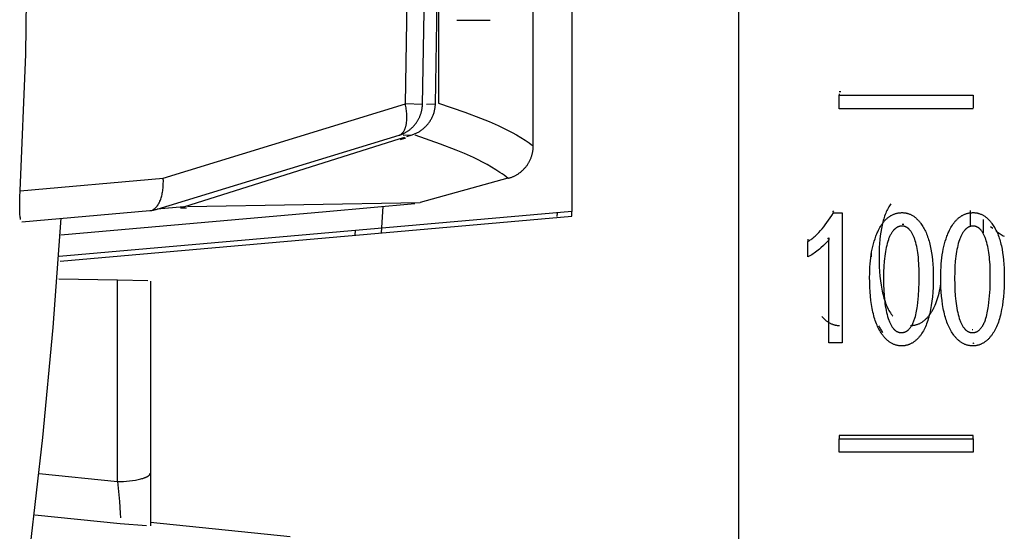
# Model space of a CAD drawing. Header units: millimetres. Extents: x -2637 to -1637, y 678 to 1678.
# Tile 316 of 348: x -1959 to -1945, y 1422 to 1430. Entities that reach past the tile are written whole.
import ezdxf

# ---------------------------------------------------------------- set-up
doc = ezdxf.new("R2010")
doc.units = ezdxf.units.MM
doc.layers.add('Make2D$B.SHOW mini', color=7, linetype='Continuous', true_color=0x000000)

msp = doc.modelspace()

# ---------------------------------------------------------------- linework, layer by layer
at = {"layer": 'Make2D$B.SHOW mini', "color": 18, "lineweight": -3, "true_color": 0x000000}
for points in [[(-1951.792, 1427.74), (-1951.792, 1434.572)], [(-1953.704, 1428.369), (-1953.656, 1431.156), (-1953.704, 1433.943)], [(-1953.448, 1428.36), (-1953.4, 1431.156), (-1953.448, 1433.952)], [(-1953.256, 1428.366), (-1953.207, 1431.156), (-1953.256, 1433.946)], [(-1953.209, 1433.933), (-1953.209, 1428.379)], [(-1959.464, 1427.07), (-1959.38, 1429.112), (-1959.352, 1431.156)], [(-1951.217, 1431.156), (-1951.217, 1426.757)], [(-1948.717, 1401.156), (-1948.717, 1401.156), (-1948.717, 1401.158), (-1948.717, 1401.163), (-1948.717, 1401.186), (-1948.717, 1401.277), (-1948.717, 1401.657), (-1948.717, 1403.262), (-1948.717, 1409.943), (-1948.717, 1431.156)], [(-1952.438, 1429.618), (-1952.937, 1429.618)], [(-1947.217, 1428.556), (-1947.193, 1428.556)], [(-1947.217, 1428.52), (-1947.217, 1428.502)], [(-1947.217, 1428.502), (-1945.217, 1428.502)], [(-1947.217, 1428.296), (-1947.217, 1428.502)], [(-1945.217, 1428.502), (-1945.217, 1428.307)], [(-1957.324, 1427.259), (-1953.704, 1428.369)], [(-1953.796, 1427.901), (-1953.794, 1427.902), (-1953.792, 1427.903), (-1953.79, 1427.904), (-1953.788, 1427.905), (-1953.786, 1427.906), (-1953.783, 1427.907), (-1953.781, 1427.908), (-1953.779, 1427.909), (-1953.777, 1427.91), (-1953.775, 1427.911), (-1953.773, 1427.913), (-1953.771, 1427.914), (-1953.769, 1427.916), (-1953.767, 1427.917), (-1953.765, 1427.919), (-1953.762, 1427.92), (-1953.76, 1427.922), (-1953.758, 1427.924), (-1953.756, 1427.925), (-1953.754, 1427.927), (-1953.753, 1427.929), (-1953.751, 1427.931), (-1953.749, 1427.933), (-1953.747, 1427.935), (-1953.745, 1427.937), (-1953.743, 1427.939), (-1953.741, 1427.942), (-1953.739, 1427.944), (-1953.736, 1427.949), (-1953.732, 1427.953), (-1953.729, 1427.959), (-1953.726, 1427.964), (-1953.722, 1427.97), (-1953.719, 1427.976), (-1953.716, 1427.982), (-1953.713, 1427.988), (-1953.71, 1427.994), (-1953.708, 1428.001), (-1953.705, 1428.008), (-1953.703, 1428.015), (-1953.7, 1428.022), (-1953.698, 1428.03), (-1953.696, 1428.038), (-1953.694, 1428.045), (-1953.692, 1428.053), (-1953.691, 1428.062), (-1953.689, 1428.07), (-1953.688, 1428.078), (-1953.685, 1428.096), (-1953.683, 1428.114), (-1953.682, 1428.132), (-1953.681, 1428.151), (-1953.681, 1428.171), (-1953.681, 1428.19), (-1953.682, 1428.21), (-1953.683, 1428.23), (-1953.685, 1428.25), (-1953.687, 1428.27), (-1953.69, 1428.29), (-1953.693, 1428.31), (-1953.696, 1428.33), (-1953.7, 1428.35), (-1953.704, 1428.369)], [(-1953.796, 1427.901), (-1953.788, 1427.904), (-1953.779, 1427.907), (-1953.771, 1427.91), (-1953.762, 1427.913), (-1953.754, 1427.917), (-1953.745, 1427.92), (-1953.737, 1427.924), (-1953.728, 1427.928), (-1953.72, 1427.933), (-1953.711, 1427.937), (-1953.703, 1427.941), (-1953.695, 1427.946), (-1953.687, 1427.951), (-1953.679, 1427.956), (-1953.671, 1427.961), (-1953.663, 1427.967), (-1953.655, 1427.972), (-1953.647, 1427.978), (-1953.639, 1427.984), (-1953.632, 1427.99), (-1953.624, 1427.997), (-1953.617, 1428.003), (-1953.609, 1428.01), (-1953.602, 1428.016), (-1953.595, 1428.023), (-1953.588, 1428.03), (-1953.581, 1428.037), (-1953.575, 1428.045), (-1953.568, 1428.052), (-1953.562, 1428.06), (-1953.556, 1428.067), (-1953.55, 1428.075), (-1953.544, 1428.083), (-1953.538, 1428.091), (-1953.532, 1428.1), (-1953.527, 1428.108), (-1953.522, 1428.116), (-1953.517, 1428.125), (-1953.512, 1428.133), (-1953.507, 1428.142), (-1953.502, 1428.151), (-1953.498, 1428.159), (-1953.494, 1428.168), (-1953.49, 1428.177), (-1953.486, 1428.186), (-1953.482, 1428.195), (-1953.479, 1428.204), (-1953.476, 1428.213), (-1953.473, 1428.223), (-1953.47, 1428.232), (-1953.467, 1428.241), (-1953.465, 1428.25), (-1953.462, 1428.26), (-1953.46, 1428.269), (-1953.458, 1428.278), (-1953.456, 1428.287), (-1953.455, 1428.296), (-1953.453, 1428.306), (-1953.452, 1428.315), (-1953.451, 1428.324), (-1953.45, 1428.333), (-1953.449, 1428.342), (-1953.449, 1428.351), (-1953.448, 1428.36)], [(-1953.448, 1428.36), (-1953.704, 1428.369)], [(-1953.605, 1427.906), (-1953.592, 1427.911), (-1953.58, 1427.915), (-1953.568, 1427.92), (-1953.556, 1427.925), (-1953.544, 1427.93), (-1953.532, 1427.936), (-1953.521, 1427.942), (-1953.509, 1427.948), (-1953.498, 1427.954), (-1953.488, 1427.961), (-1953.477, 1427.968), (-1953.467, 1427.975), (-1953.457, 1427.982), (-1953.447, 1427.99), (-1953.437, 1427.998), (-1953.427, 1428.006), (-1953.418, 1428.015), (-1953.409, 1428.024), (-1953.399, 1428.033), (-1953.391, 1428.042), (-1953.382, 1428.052), (-1953.374, 1428.061), (-1953.365, 1428.071), (-1953.357, 1428.082), (-1953.35, 1428.092), (-1953.342, 1428.102), (-1953.335, 1428.113), (-1953.328, 1428.124), (-1953.322, 1428.135), (-1953.315, 1428.146), (-1953.309, 1428.157), (-1953.304, 1428.169), (-1953.298, 1428.18), (-1953.293, 1428.192), (-1953.288, 1428.203), (-1953.284, 1428.215), (-1953.28, 1428.227), (-1953.276, 1428.239), (-1953.273, 1428.251), (-1953.27, 1428.263), (-1953.267, 1428.276), (-1953.264, 1428.288), (-1953.262, 1428.301), (-1953.26, 1428.313), (-1953.258, 1428.326), (-1953.257, 1428.339), (-1953.256, 1428.353), (-1953.256, 1428.366)], [(-1953.256, 1428.366), (-1953.387, 1428.362)], [(-1953.209, 1428.379), (-1952.817, 1428.246), (-1952.582, 1428.158), (-1952.453, 1428.106), (-1952.317, 1428.046), (-1952.247, 1428.013), (-1952.178, 1427.979), (-1952.109, 1427.944), (-1952.043, 1427.906), (-1951.978, 1427.868), (-1951.914, 1427.827), (-1951.883, 1427.806), (-1951.852, 1427.785), (-1951.822, 1427.762), (-1951.792, 1427.74)], [(-1945.217, 1428.296), (-1947.217, 1428.296)], [(-1957.416, 1426.794), (-1953.796, 1427.901)], [(-1953.735, 1427.903), (-1953.605, 1427.906)], [(-1953.682, 1427.882), (-1953.605, 1427.906)], [(-1952.17, 1427.256), (-1952.199, 1427.279), (-1952.229, 1427.301), (-1952.259, 1427.323), (-1952.29, 1427.344), (-1952.352, 1427.385), (-1952.416, 1427.424), (-1952.482, 1427.461), (-1952.549, 1427.497), (-1952.618, 1427.532), (-1952.686, 1427.565), (-1952.82, 1427.625), (-1952.947, 1427.678), (-1953.177, 1427.768), (-1953.559, 1427.903)], [(-1957.016, 1426.829), (-1953.781, 1427.851)], [(-1953.781, 1427.851), (-1953.713, 1427.873)], [(-1953.776, 1427.835), (-1953.698, 1427.86)], [(-1952.17, 1427.256), (-1952.16, 1427.259), (-1952.151, 1427.261), (-1952.142, 1427.264), (-1952.132, 1427.267), (-1952.123, 1427.27), (-1952.114, 1427.274), (-1952.105, 1427.277), (-1952.095, 1427.281), (-1952.086, 1427.285), (-1952.077, 1427.29), (-1952.068, 1427.294), (-1952.059, 1427.299), (-1952.05, 1427.304), (-1952.041, 1427.309), (-1952.032, 1427.314), (-1952.023, 1427.319), (-1952.014, 1427.325), (-1952.006, 1427.331), (-1951.997, 1427.337), (-1951.989, 1427.343), (-1951.98, 1427.35), (-1951.972, 1427.357), (-1951.964, 1427.364), (-1951.956, 1427.371), (-1951.948, 1427.378), (-1951.941, 1427.385), (-1951.933, 1427.393), (-1951.926, 1427.401), (-1951.919, 1427.408), (-1951.912, 1427.417), (-1951.905, 1427.425), (-1951.898, 1427.433), (-1951.892, 1427.442), (-1951.885, 1427.45), (-1951.879, 1427.459), (-1951.873, 1427.468), (-1951.867, 1427.477), (-1951.862, 1427.486), (-1951.857, 1427.495), (-1951.851, 1427.505), (-1951.847, 1427.514), (-1951.842, 1427.524), (-1951.837, 1427.533), (-1951.833, 1427.543), (-1951.829, 1427.553), (-1951.825, 1427.562), (-1951.822, 1427.572), (-1951.818, 1427.582), (-1951.815, 1427.592), (-1951.812, 1427.602), (-1951.809, 1427.612), (-1951.807, 1427.622), (-1951.804, 1427.632), (-1951.802, 1427.641), (-1951.8, 1427.651), (-1951.799, 1427.661), (-1951.797, 1427.671), (-1951.796, 1427.681), (-1951.795, 1427.691), (-1951.794, 1427.701), (-1951.793, 1427.711), (-1951.793, 1427.72), (-1951.792, 1427.73), (-1951.792, 1427.74)], [(-1959.464, 1427.07), (-1957.324, 1427.259)], [(-1957.478, 1426.786), (-1957.476, 1426.787), (-1957.473, 1426.789), (-1957.471, 1426.79), (-1957.469, 1426.791), (-1957.464, 1426.794), (-1957.46, 1426.797), (-1957.456, 1426.8), (-1957.451, 1426.804), (-1957.447, 1426.807), (-1957.443, 1426.811), (-1957.438, 1426.815), (-1957.434, 1426.819), (-1957.43, 1426.824), (-1957.426, 1426.828), (-1957.421, 1426.833), (-1957.417, 1426.838), (-1957.413, 1426.844), (-1957.409, 1426.849), (-1957.406, 1426.855), (-1957.402, 1426.861), (-1957.398, 1426.867), (-1957.394, 1426.873), (-1957.391, 1426.879), (-1957.387, 1426.886), (-1957.384, 1426.893), (-1957.38, 1426.9), (-1957.377, 1426.907), (-1957.374, 1426.914), (-1957.367, 1426.93), (-1957.362, 1426.945), (-1957.356, 1426.962), (-1957.351, 1426.979), (-1957.346, 1426.996), (-1957.342, 1427.014), (-1957.338, 1427.032), (-1957.335, 1427.05), (-1957.332, 1427.069), (-1957.329, 1427.088), (-1957.327, 1427.107), (-1957.325, 1427.126), (-1957.324, 1427.145), (-1957.323, 1427.164), (-1957.323, 1427.184), (-1957.322, 1427.203), (-1957.322, 1427.221), (-1957.323, 1427.24), (-1957.324, 1427.259)], [(-1952.17, 1427.256), (-1953.484, 1426.895)], [(-1959.457, 1426.641), (-1959.458, 1426.65), (-1959.46, 1426.661), (-1959.462, 1426.672), (-1959.463, 1426.684), (-1959.466, 1426.712), (-1959.468, 1426.743), (-1959.469, 1426.777), (-1959.47, 1426.814), (-1959.47, 1426.894), (-1959.468, 1426.98), (-1959.464, 1427.07)], [(-1956.96, 1426.833), (-1953.484, 1426.895)], [(-1954.886, 1426.758), (-1953.562, 1426.881)], [(-1946.446, 1426.876), (-1946.457, 1426.86), (-1946.467, 1426.844), (-1946.477, 1426.827), (-1946.487, 1426.809), (-1946.497, 1426.791), (-1946.506, 1426.772), (-1946.515, 1426.753), (-1946.523, 1426.733), (-1946.531, 1426.712), (-1946.539, 1426.691), (-1946.546, 1426.67), (-1946.553, 1426.648), (-1946.56, 1426.625), (-1946.566, 1426.602), (-1946.572, 1426.578), (-1946.578, 1426.553), (-1946.588, 1426.503), (-1946.597, 1426.45), (-1946.605, 1426.395), (-1946.611, 1426.338), (-1946.616, 1426.279), (-1946.619, 1426.218), (-1946.621, 1426.154), (-1946.622, 1426.088)], [(-1959.437, 1426.606), (-1957.523, 1426.773)], [(-1951.217, 1426.757), (-1958.878, 1426.086)], [(-1958.853, 1426.41), (-1954.886, 1426.758)], [(-1957.523, 1426.773), (-1957.509, 1426.774), (-1957.496, 1426.776), (-1957.482, 1426.778), (-1957.469, 1426.781), (-1957.456, 1426.784), (-1957.442, 1426.787), (-1957.429, 1426.79), (-1957.416, 1426.794)], [(-1957.016, 1426.829), (-1957.416, 1426.794)], [(-1957.067, 1426.812), (-1956.977, 1426.812)], [(-1954.043, 1426.836), (-1954.066, 1426.438)], [(-1951.436, 1426.738), (-1951.439, 1426.685)], [(-1951.217, 1426.687), (-1951.217, 1426.757)], [(-1947.685, 1426.311), (-1947.673, 1426.318), (-1947.662, 1426.326), (-1947.65, 1426.334), (-1947.638, 1426.342), (-1947.627, 1426.351), (-1947.615, 1426.36), (-1947.604, 1426.369), (-1947.592, 1426.379), (-1947.58, 1426.39), (-1947.569, 1426.4), (-1947.545, 1426.423), (-1947.522, 1426.447), (-1947.498, 1426.473), (-1947.474, 1426.501), (-1947.45, 1426.53), (-1947.426, 1426.561), (-1947.402, 1426.593), (-1947.378, 1426.627), (-1947.354, 1426.663), (-1947.33, 1426.7), (-1947.305, 1426.739)], [(-1947.305, 1426.768), (-1947.319, 1426.747)], [(-1947.305, 1426.739), (-1947.172, 1426.739)], [(-1947.172, 1426.739), (-1947.172, 1424.792)], [(-1946.642, 1426.457), (-1946.632, 1426.478), (-1946.622, 1426.498), (-1946.611, 1426.518), (-1946.6, 1426.537), (-1946.589, 1426.555), (-1946.583, 1426.564), (-1946.577, 1426.573), (-1946.571, 1426.581), (-1946.565, 1426.589), (-1946.558, 1426.598), (-1946.552, 1426.606), (-1946.545, 1426.613), (-1946.539, 1426.621), (-1946.532, 1426.628), (-1946.525, 1426.636), (-1946.518, 1426.643), (-1946.51, 1426.65), (-1946.503, 1426.656), (-1946.495, 1426.663), (-1946.488, 1426.669), (-1946.48, 1426.675), (-1946.472, 1426.681), (-1946.464, 1426.686), (-1946.456, 1426.691), (-1946.448, 1426.697), (-1946.439, 1426.701), (-1946.431, 1426.706), (-1946.422, 1426.71), (-1946.413, 1426.714), (-1946.404, 1426.718), (-1946.395, 1426.721), (-1946.386, 1426.725), (-1946.377, 1426.728), (-1946.367, 1426.73), (-1946.358, 1426.733), (-1946.348, 1426.735), (-1946.338, 1426.737), (-1946.328, 1426.738), (-1946.318, 1426.74), (-1946.308, 1426.741), (-1946.297, 1426.741), (-1946.287, 1426.742), (-1946.276, 1426.742)], [(-1946.276, 1426.742), (-1946.266, 1426.742), (-1946.256, 1426.741), (-1946.246, 1426.74), (-1946.236, 1426.739), (-1946.226, 1426.738), (-1946.221, 1426.737), (-1946.216, 1426.736), (-1946.211, 1426.735), (-1946.206, 1426.733), (-1946.201, 1426.732), (-1946.196, 1426.731), (-1946.191, 1426.729), (-1946.187, 1426.728), (-1946.177, 1426.725), (-1946.168, 1426.721), (-1946.158, 1426.717), (-1946.149, 1426.713), (-1946.14, 1426.708), (-1946.131, 1426.703), (-1946.122, 1426.698), (-1946.113, 1426.692), (-1946.104, 1426.687), (-1946.095, 1426.68), (-1946.086, 1426.674), (-1946.078, 1426.667), (-1946.069, 1426.659), (-1946.061, 1426.651), (-1946.053, 1426.643), (-1946.044, 1426.635), (-1946.036, 1426.626), (-1946.028, 1426.617), (-1946.02, 1426.608), (-1946.012, 1426.598), (-1946.004, 1426.588), (-1945.996, 1426.578), (-1945.989, 1426.567)], [(-1945.58, 1426.457), (-1945.57, 1426.478), (-1945.559, 1426.498), (-1945.549, 1426.518), (-1945.538, 1426.537), (-1945.526, 1426.555), (-1945.52, 1426.564), (-1945.514, 1426.573), (-1945.508, 1426.581), (-1945.502, 1426.589), (-1945.496, 1426.598), (-1945.489, 1426.606), (-1945.483, 1426.613), (-1945.476, 1426.621), (-1945.469, 1426.628), (-1945.462, 1426.636), (-1945.455, 1426.643), (-1945.448, 1426.65), (-1945.44, 1426.656), (-1945.433, 1426.663), (-1945.425, 1426.669), (-1945.417, 1426.675), (-1945.409, 1426.681), (-1945.401, 1426.686), (-1945.393, 1426.691), (-1945.385, 1426.697), (-1945.377, 1426.701), (-1945.368, 1426.706), (-1945.359, 1426.71), (-1945.351, 1426.714), (-1945.342, 1426.718), (-1945.333, 1426.721), (-1945.323, 1426.725), (-1945.314, 1426.728), (-1945.305, 1426.73), (-1945.295, 1426.733), (-1945.285, 1426.735), (-1945.275, 1426.737), (-1945.265, 1426.738), (-1945.255, 1426.74), (-1945.245, 1426.741), (-1945.235, 1426.741), (-1945.224, 1426.742), (-1945.214, 1426.742)], [(-1945.262, 1426.772), (-1945.262, 1426.549)], [(-1945.214, 1426.742), (-1945.203, 1426.742), (-1945.193, 1426.741), (-1945.183, 1426.74), (-1945.173, 1426.739), (-1945.163, 1426.738), (-1945.158, 1426.737), (-1945.153, 1426.736), (-1945.148, 1426.735), (-1945.143, 1426.733), (-1945.138, 1426.732), (-1945.134, 1426.731), (-1945.129, 1426.729), (-1945.124, 1426.728), (-1945.114, 1426.725), (-1945.105, 1426.721), (-1945.096, 1426.717), (-1945.086, 1426.713), (-1945.077, 1426.708), (-1945.068, 1426.703), (-1945.059, 1426.698), (-1945.05, 1426.692), (-1945.041, 1426.687), (-1945.032, 1426.68), (-1945.024, 1426.674), (-1945.015, 1426.667), (-1945.007, 1426.659), (-1944.998, 1426.651), (-1944.99, 1426.643), (-1944.982, 1426.635), (-1944.973, 1426.626), (-1944.965, 1426.617), (-1944.957, 1426.608), (-1944.949, 1426.598), (-1944.941, 1426.588), (-1944.934, 1426.578), (-1944.926, 1426.567)], [(-1959.313, 1421.718), (-1959.122, 1423.375), (-1958.969, 1425.021), (-1958.852, 1426.657)], [(-1958.864, 1426.018), (-1951.217, 1426.687)], [(-1946.278, 1426.572), (-1946.275, 1426.572), (-1946.271, 1426.572), (-1946.268, 1426.571), (-1946.264, 1426.571), (-1946.26, 1426.571), (-1946.257, 1426.57), (-1946.253, 1426.57), (-1946.25, 1426.569)], [(-1945.989, 1426.567), (-1945.978, 1426.551), (-1945.967, 1426.534), (-1945.957, 1426.517), (-1945.947, 1426.5), (-1945.938, 1426.482), (-1945.929, 1426.463), (-1945.92, 1426.444), (-1945.912, 1426.424), (-1945.903, 1426.403), (-1945.896, 1426.382), (-1945.888, 1426.361), (-1945.881, 1426.339), (-1945.875, 1426.316), (-1945.868, 1426.293), (-1945.862, 1426.269), (-1945.857, 1426.245), (-1945.851, 1426.22), (-1945.846, 1426.194), (-1945.837, 1426.142), (-1945.83, 1426.087), (-1945.824, 1426.03), (-1945.819, 1425.971), (-1945.815, 1425.909), (-1945.813, 1425.846), (-1945.813, 1425.78)], [(-1945.063, 1426.439), (-1945.063, 1426.64)], [(-1944.926, 1426.567), (-1944.915, 1426.551), (-1944.905, 1426.534), (-1944.894, 1426.517), (-1944.885, 1426.5), (-1944.875, 1426.482), (-1944.866, 1426.463), (-1944.857, 1426.444), (-1944.849, 1426.424), (-1944.841, 1426.403), (-1944.833, 1426.382), (-1944.826, 1426.361), (-1944.819, 1426.339), (-1944.812, 1426.316), (-1944.806, 1426.293), (-1944.8, 1426.269), (-1944.794, 1426.245), (-1944.789, 1426.22), (-1944.784, 1426.194), (-1944.775, 1426.142), (-1944.767, 1426.087), (-1944.761, 1426.03), (-1944.756, 1425.971), (-1944.753, 1425.909), (-1944.751, 1425.846), (-1944.75, 1425.78)], [(-1954.455, 1426.474), (-1954.459, 1426.409)], [(-1946.763, 1425.774), (-1946.762, 1425.826), (-1946.761, 1425.876), (-1946.758, 1425.926), (-1946.755, 1425.974), (-1946.751, 1426.021), (-1946.746, 1426.066), (-1946.74, 1426.111), (-1946.733, 1426.154), (-1946.725, 1426.196), (-1946.716, 1426.237), (-1946.706, 1426.277), (-1946.695, 1426.315), (-1946.683, 1426.352), (-1946.671, 1426.388), (-1946.664, 1426.406), (-1946.657, 1426.423), (-1946.65, 1426.44), (-1946.642, 1426.457)], [(-1946.278, 1426.541), (-1946.283, 1426.541), (-1946.287, 1426.541), (-1946.291, 1426.541), (-1946.295, 1426.54), (-1946.299, 1426.54), (-1946.303, 1426.539), (-1946.307, 1426.539), (-1946.31, 1426.538), (-1946.314, 1426.537), (-1946.318, 1426.536), (-1946.322, 1426.535), (-1946.326, 1426.534), (-1946.33, 1426.532), (-1946.333, 1426.531), (-1946.337, 1426.53), (-1946.341, 1426.528), (-1946.344, 1426.526), (-1946.348, 1426.525), (-1946.351, 1426.523), (-1946.355, 1426.521), (-1946.359, 1426.519), (-1946.362, 1426.517), (-1946.366, 1426.514), (-1946.369, 1426.512), (-1946.372, 1426.509), (-1946.376, 1426.507), (-1946.379, 1426.504), (-1946.382, 1426.501), (-1946.386, 1426.499), (-1946.389, 1426.496), (-1946.392, 1426.492), (-1946.395, 1426.489), (-1946.399, 1426.486), (-1946.402, 1426.483), (-1946.405, 1426.479), (-1946.408, 1426.476), (-1946.411, 1426.472), (-1946.414, 1426.468), (-1946.42, 1426.46), (-1946.426, 1426.452), (-1946.432, 1426.443), (-1946.437, 1426.434), (-1946.443, 1426.425), (-1946.448, 1426.415), (-1946.454, 1426.405), (-1946.459, 1426.394), (-1946.464, 1426.383), (-1946.469, 1426.372), (-1946.474, 1426.36), (-1946.479, 1426.348), (-1946.483, 1426.335)], [(-1946.09, 1426.345), (-1946.094, 1426.357), (-1946.099, 1426.368), (-1946.103, 1426.379), (-1946.108, 1426.39), (-1946.113, 1426.401), (-1946.117, 1426.411), (-1946.122, 1426.421), (-1946.127, 1426.43), (-1946.132, 1426.439), (-1946.138, 1426.448), (-1946.143, 1426.456), (-1946.148, 1426.464), (-1946.154, 1426.471), (-1946.16, 1426.478), (-1946.163, 1426.482), (-1946.165, 1426.485), (-1946.168, 1426.488), (-1946.171, 1426.492), (-1946.174, 1426.495), (-1946.177, 1426.498), (-1946.18, 1426.5), (-1946.183, 1426.503), (-1946.186, 1426.506), (-1946.189, 1426.508), (-1946.192, 1426.511), (-1946.196, 1426.513), (-1946.199, 1426.515), (-1946.202, 1426.518), (-1946.205, 1426.52), (-1946.208, 1426.522), (-1946.212, 1426.524), (-1946.215, 1426.525), (-1946.218, 1426.527), (-1946.222, 1426.529), (-1946.225, 1426.53), (-1946.228, 1426.532), (-1946.232, 1426.533), (-1946.235, 1426.534), (-1946.239, 1426.535), (-1946.242, 1426.536), (-1946.246, 1426.537), (-1946.249, 1426.538), (-1946.253, 1426.539), (-1946.256, 1426.539), (-1946.26, 1426.54), (-1946.264, 1426.54), (-1946.267, 1426.541), (-1946.271, 1426.541), (-1946.275, 1426.541), (-1946.278, 1426.541)], [(-1945.7, 1425.774), (-1945.7, 1425.826), (-1945.698, 1425.876), (-1945.696, 1425.926), (-1945.692, 1425.974), (-1945.688, 1426.021), (-1945.683, 1426.066), (-1945.677, 1426.111), (-1945.67, 1426.154), (-1945.662, 1426.196), (-1945.653, 1426.237), (-1945.643, 1426.277), (-1945.632, 1426.315), (-1945.621, 1426.352), (-1945.608, 1426.388), (-1945.601, 1426.406), (-1945.594, 1426.423), (-1945.587, 1426.44), (-1945.58, 1426.457)], [(-1945.216, 1426.541), (-1945.22, 1426.541), (-1945.224, 1426.541), (-1945.228, 1426.541), (-1945.232, 1426.54), (-1945.236, 1426.54), (-1945.24, 1426.539), (-1945.244, 1426.539), (-1945.248, 1426.538), (-1945.252, 1426.537), (-1945.255, 1426.536), (-1945.259, 1426.535), (-1945.263, 1426.534), (-1945.267, 1426.532), (-1945.271, 1426.531), (-1945.274, 1426.53), (-1945.278, 1426.528), (-1945.282, 1426.526), (-1945.285, 1426.525), (-1945.289, 1426.523), (-1945.292, 1426.521), (-1945.296, 1426.519), (-1945.299, 1426.517), (-1945.303, 1426.514), (-1945.306, 1426.512), (-1945.31, 1426.509), (-1945.313, 1426.507), (-1945.316, 1426.504), (-1945.32, 1426.501), (-1945.323, 1426.499), (-1945.326, 1426.496), (-1945.33, 1426.492), (-1945.333, 1426.489), (-1945.336, 1426.486), (-1945.339, 1426.483), (-1945.342, 1426.479), (-1945.345, 1426.476), (-1945.348, 1426.472), (-1945.351, 1426.468), (-1945.357, 1426.46), (-1945.363, 1426.452), (-1945.369, 1426.443), (-1945.375, 1426.434), (-1945.38, 1426.425), (-1945.386, 1426.415), (-1945.391, 1426.405), (-1945.396, 1426.394), (-1945.401, 1426.383), (-1945.406, 1426.372), (-1945.411, 1426.36), (-1945.416, 1426.348), (-1945.421, 1426.335)], [(-1945.027, 1426.345), (-1945.032, 1426.357), (-1945.036, 1426.368), (-1945.041, 1426.379), (-1945.045, 1426.39), (-1945.05, 1426.401), (-1945.055, 1426.411), (-1945.06, 1426.421), (-1945.065, 1426.43), (-1945.07, 1426.439), (-1945.075, 1426.448), (-1945.08, 1426.456), (-1945.086, 1426.464), (-1945.091, 1426.471), (-1945.097, 1426.478), (-1945.1, 1426.482), (-1945.103, 1426.485), (-1945.106, 1426.488), (-1945.109, 1426.492), (-1945.111, 1426.495), (-1945.114, 1426.498), (-1945.117, 1426.5), (-1945.121, 1426.503), (-1945.124, 1426.506), (-1945.127, 1426.508), (-1945.13, 1426.511), (-1945.133, 1426.513), (-1945.136, 1426.515), (-1945.139, 1426.518), (-1945.142, 1426.52), (-1945.146, 1426.522), (-1945.149, 1426.524), (-1945.152, 1426.525), (-1945.156, 1426.527), (-1945.159, 1426.529), (-1945.162, 1426.53), (-1945.166, 1426.532), (-1945.169, 1426.533), (-1945.173, 1426.534), (-1945.176, 1426.535), (-1945.179, 1426.536), (-1945.183, 1426.537), (-1945.187, 1426.538), (-1945.19, 1426.539), (-1945.194, 1426.539), (-1945.197, 1426.54), (-1945.201, 1426.54), (-1945.205, 1426.541), (-1945.208, 1426.541), (-1945.212, 1426.541), (-1945.216, 1426.541)], [(-1944.954, 1426.535), (-1944.923, 1426.508)], [(-1944.871, 1426.466), (-1944.84, 1426.444), (-1944.825, 1426.433), (-1944.81, 1426.423), (-1944.795, 1426.414), (-1944.78, 1426.405), (-1944.765, 1426.396), (-1944.75, 1426.388)], [(-1947.685, 1426.344), (-1947.685, 1426.311)], [(-1947.371, 1426.331), (-1947.413, 1426.289), (-1947.454, 1426.25), (-1947.494, 1426.214), (-1947.514, 1426.197), (-1947.533, 1426.181), (-1947.553, 1426.166), (-1947.572, 1426.151), (-1947.591, 1426.137), (-1947.61, 1426.124), (-1947.629, 1426.112), (-1947.648, 1426.1), (-1947.666, 1426.089), (-1947.685, 1426.079)], [(-1947.685, 1426.079), (-1947.685, 1426.311)], [(-1947.387, 1426.347), (-1947.371, 1426.363)], [(-1947.371, 1426.363), (-1947.371, 1426.331)], [(-1947.371, 1424.792), (-1947.371, 1426.331)], [(-1946.483, 1426.335), (-1946.492, 1426.309), (-1946.5, 1426.281), (-1946.508, 1426.252), (-1946.515, 1426.222), (-1946.522, 1426.191), (-1946.528, 1426.158), (-1946.533, 1426.124), (-1946.538, 1426.089), (-1946.542, 1426.053), (-1946.546, 1426.015), (-1946.551, 1425.936), (-1946.555, 1425.851), (-1946.556, 1425.762)], [(-1946.022, 1425.798), (-1946.023, 1425.883), (-1946.026, 1425.964), (-1946.031, 1426.04), (-1946.035, 1426.076), (-1946.039, 1426.11), (-1946.043, 1426.144), (-1946.048, 1426.176), (-1946.054, 1426.207), (-1946.06, 1426.237), (-1946.067, 1426.266), (-1946.074, 1426.293), (-1946.082, 1426.32), (-1946.09, 1426.345)], [(-1945.421, 1426.335), (-1945.429, 1426.309), (-1945.438, 1426.281), (-1945.445, 1426.252), (-1945.452, 1426.222), (-1945.459, 1426.191), (-1945.465, 1426.158), (-1945.47, 1426.124), (-1945.475, 1426.089), (-1945.479, 1426.053), (-1945.483, 1426.015), (-1945.489, 1425.936), (-1945.492, 1425.851), (-1945.493, 1425.762)], [(-1944.959, 1425.798), (-1944.96, 1425.883), (-1944.963, 1425.964), (-1944.969, 1426.04), (-1944.972, 1426.076), (-1944.976, 1426.11), (-1944.981, 1426.144), (-1944.986, 1426.176), (-1944.991, 1426.207), (-1944.997, 1426.237), (-1945.004, 1426.266), (-1945.011, 1426.293), (-1945.019, 1426.32), (-1945.027, 1426.345)], [(-1946.735, 1426.082), (-1946.735, 1426.14)], [(-1946.622, 1426.088), (-1946.621, 1426.009), (-1946.619, 1425.933), (-1946.615, 1425.86), (-1946.609, 1425.79), (-1946.602, 1425.723), (-1946.593, 1425.659), (-1946.582, 1425.599), (-1946.576, 1425.569), (-1946.57, 1425.541), (-1946.563, 1425.513), (-1946.556, 1425.487), (-1946.549, 1425.46), (-1946.541, 1425.435), (-1946.533, 1425.411), (-1946.524, 1425.387), (-1946.515, 1425.364), (-1946.505, 1425.342), (-1946.496, 1425.32), (-1946.485, 1425.299), (-1946.475, 1425.279), (-1946.464, 1425.26), (-1946.452, 1425.242), (-1946.446, 1425.233), (-1946.44, 1425.224), (-1946.434, 1425.216), (-1946.428, 1425.207), (-1946.422, 1425.199), (-1946.415, 1425.191)], [(-1958.009, 1425.732), (-1958.883, 1425.747)], [(-1957.554, 1425.72), (-1958.009, 1425.732)], [(-1958.009, 1422.717), (-1958.009, 1425.732)], [(-1957.517, 1425.717), (-1957.517, 1422.845)], [(-1946.568, 1424.907), (-1946.58, 1424.924), (-1946.591, 1424.941), (-1946.603, 1424.959), (-1946.613, 1424.977), (-1946.624, 1424.997), (-1946.634, 1425.017), (-1946.644, 1425.037), (-1946.653, 1425.058), (-1946.662, 1425.08), (-1946.671, 1425.103), (-1946.679, 1425.126), (-1946.687, 1425.15), (-1946.694, 1425.175), (-1946.701, 1425.2), (-1946.708, 1425.226), (-1946.714, 1425.253), (-1946.72, 1425.281), (-1946.725, 1425.309), (-1946.735, 1425.367), (-1946.744, 1425.428), (-1946.751, 1425.492), (-1946.756, 1425.558), (-1946.76, 1425.628), (-1946.762, 1425.7), (-1946.763, 1425.774)], [(-1946.761, 1425.678), (-1946.76, 1425.684)], [(-1946.556, 1425.762), (-1946.555, 1425.668), (-1946.551, 1425.58), (-1946.546, 1425.496), (-1946.538, 1425.418), (-1946.534, 1425.381), (-1946.529, 1425.346), (-1946.523, 1425.311), (-1946.517, 1425.278), (-1946.51, 1425.247), (-1946.502, 1425.216), (-1946.494, 1425.187), (-1946.486, 1425.16)], [(-1946.29, 1424.946), (-1946.287, 1424.946), (-1946.283, 1424.946), (-1946.279, 1424.946), (-1946.276, 1424.946), (-1946.272, 1424.947), (-1946.268, 1424.947), (-1946.265, 1424.948), (-1946.261, 1424.948), (-1946.258, 1424.949), (-1946.255, 1424.95), (-1946.251, 1424.951), (-1946.248, 1424.951), (-1946.244, 1424.952), (-1946.241, 1424.953), (-1946.238, 1424.955), (-1946.235, 1424.956), (-1946.231, 1424.957), (-1946.228, 1424.958), (-1946.225, 1424.96), (-1946.222, 1424.961), (-1946.219, 1424.963), (-1946.216, 1424.965), (-1946.213, 1424.966), (-1946.21, 1424.968), (-1946.207, 1424.97), (-1946.204, 1424.972), (-1946.201, 1424.974), (-1946.198, 1424.976), (-1946.196, 1424.978), (-1946.193, 1424.98), (-1946.19, 1424.983), (-1946.187, 1424.985), (-1946.185, 1424.987), (-1946.182, 1424.99), (-1946.179, 1424.993), (-1946.177, 1424.995), (-1946.172, 1425.001), (-1946.167, 1425.006), (-1946.162, 1425.012), (-1946.157, 1425.018), (-1946.152, 1425.024), (-1946.148, 1425.031), (-1946.144, 1425.037), (-1946.14, 1425.044), (-1946.136, 1425.05), (-1946.132, 1425.057), (-1946.128, 1425.064), (-1946.124, 1425.07), (-1946.118, 1425.084), (-1946.111, 1425.097), (-1946.106, 1425.11), (-1946.101, 1425.123), (-1946.096, 1425.136), (-1946.092, 1425.149), (-1946.088, 1425.161), (-1946.08, 1425.187), (-1946.074, 1425.213), (-1946.068, 1425.24), (-1946.062, 1425.266), (-1946.057, 1425.292), (-1946.052, 1425.319), (-1946.048, 1425.345), (-1946.042, 1425.396), (-1946.036, 1425.447), (-1946.032, 1425.497), (-1946.026, 1425.597), (-1946.023, 1425.696), (-1946.022, 1425.798)], [(-1945.813, 1425.78), (-1945.813, 1425.701), (-1945.816, 1425.625), (-1945.82, 1425.552), (-1945.826, 1425.482), (-1945.833, 1425.416), (-1945.842, 1425.352), (-1945.852, 1425.292), (-1945.858, 1425.262), (-1945.864, 1425.234), (-1945.871, 1425.207), (-1945.878, 1425.18), (-1945.886, 1425.154), (-1945.894, 1425.128), (-1945.902, 1425.104), (-1945.911, 1425.08), (-1945.92, 1425.057), (-1945.929, 1425.035), (-1945.939, 1425.014), (-1945.949, 1424.993), (-1945.96, 1424.973), (-1945.971, 1424.954), (-1945.982, 1424.936), (-1945.988, 1424.927), (-1945.994, 1424.918), (-1946, 1424.91), (-1946.007, 1424.901), (-1946.013, 1424.893), (-1946.019, 1424.885)], [(-1945.867, 1425.213), (-1945.859, 1425.224), (-1945.852, 1425.234), (-1945.844, 1425.245), (-1945.837, 1425.256), (-1945.83, 1425.268), (-1945.823, 1425.279), (-1945.817, 1425.291), (-1945.81, 1425.304), (-1945.804, 1425.316), (-1945.798, 1425.329), (-1945.786, 1425.355), (-1945.774, 1425.383), (-1945.763, 1425.411), (-1945.753, 1425.441), (-1945.744, 1425.471), (-1945.735, 1425.503), (-1945.726, 1425.536), (-1945.718, 1425.57), (-1945.711, 1425.605), (-1945.705, 1425.641), (-1945.699, 1425.678)], [(-1945.505, 1424.907), (-1945.517, 1424.924), (-1945.529, 1424.941), (-1945.54, 1424.959), (-1945.551, 1424.977), (-1945.561, 1424.997), (-1945.571, 1425.017), (-1945.581, 1425.037), (-1945.59, 1425.058), (-1945.599, 1425.08), (-1945.608, 1425.103), (-1945.616, 1425.126), (-1945.624, 1425.15), (-1945.631, 1425.175), (-1945.638, 1425.2), (-1945.645, 1425.226), (-1945.651, 1425.253), (-1945.657, 1425.281), (-1945.663, 1425.309), (-1945.673, 1425.367), (-1945.681, 1425.428), (-1945.688, 1425.492), (-1945.693, 1425.558), (-1945.697, 1425.628), (-1945.699, 1425.7), (-1945.7, 1425.774)], [(-1945.493, 1425.762), (-1945.492, 1425.668), (-1945.489, 1425.58), (-1945.483, 1425.496), (-1945.476, 1425.418), (-1945.471, 1425.381), (-1945.466, 1425.346), (-1945.46, 1425.311), (-1945.454, 1425.278), (-1945.447, 1425.247), (-1945.44, 1425.216), (-1945.432, 1425.187), (-1945.423, 1425.16)], [(-1945.228, 1424.946), (-1945.224, 1424.946), (-1945.22, 1424.946), (-1945.217, 1424.946), (-1945.213, 1424.946), (-1945.209, 1424.947), (-1945.206, 1424.947), (-1945.202, 1424.948), (-1945.199, 1424.948), (-1945.195, 1424.949), (-1945.192, 1424.95), (-1945.188, 1424.951), (-1945.185, 1424.951), (-1945.182, 1424.952), (-1945.178, 1424.953), (-1945.175, 1424.955), (-1945.172, 1424.956), (-1945.169, 1424.957), (-1945.166, 1424.958), (-1945.162, 1424.96), (-1945.159, 1424.961), (-1945.156, 1424.963), (-1945.153, 1424.965), (-1945.15, 1424.966), (-1945.147, 1424.968), (-1945.144, 1424.97), (-1945.141, 1424.972), (-1945.139, 1424.974), (-1945.136, 1424.976), (-1945.133, 1424.978), (-1945.13, 1424.98), (-1945.127, 1424.983), (-1945.125, 1424.985), (-1945.122, 1424.987), (-1945.119, 1424.99), (-1945.117, 1424.993), (-1945.114, 1424.995), (-1945.109, 1425.001), (-1945.104, 1425.006), (-1945.099, 1425.012), (-1945.094, 1425.018), (-1945.09, 1425.024), (-1945.085, 1425.031), (-1945.081, 1425.037), (-1945.077, 1425.044), (-1945.073, 1425.05), (-1945.069, 1425.057), (-1945.065, 1425.064), (-1945.062, 1425.07), (-1945.055, 1425.084), (-1945.049, 1425.097), (-1945.043, 1425.11), (-1945.038, 1425.123), (-1945.033, 1425.136), (-1945.029, 1425.149), (-1945.025, 1425.161), (-1945.018, 1425.187), (-1945.011, 1425.213), (-1945.005, 1425.24), (-1944.999, 1425.266), (-1944.994, 1425.292), (-1944.99, 1425.319), (-1944.986, 1425.345), (-1944.979, 1425.396), (-1944.974, 1425.447), (-1944.969, 1425.497), (-1944.963, 1425.597), (-1944.96, 1425.696), (-1944.959, 1425.798)], [(-1944.75, 1425.78), (-1944.751, 1425.701), (-1944.753, 1425.625), (-1944.757, 1425.552), (-1944.763, 1425.482), (-1944.77, 1425.416), (-1944.779, 1425.352), (-1944.79, 1425.292), (-1944.796, 1425.262), (-1944.802, 1425.234), (-1944.808, 1425.207), (-1944.816, 1425.18), (-1944.823, 1425.154), (-1944.831, 1425.128), (-1944.839, 1425.104), (-1944.848, 1425.08), (-1944.857, 1425.057), (-1944.866, 1425.035), (-1944.876, 1425.014), (-1944.887, 1424.993), (-1944.897, 1424.973), (-1944.908, 1424.954), (-1944.92, 1424.936), (-1944.926, 1424.927), (-1944.932, 1424.918), (-1944.938, 1424.91), (-1944.944, 1424.901), (-1944.95, 1424.893), (-1944.957, 1424.885)], [(-1947.478, 1425.191), (-1947.471, 1425.183), (-1947.464, 1425.174), (-1947.456, 1425.166), (-1947.449, 1425.159), (-1947.441, 1425.151), (-1947.434, 1425.144), (-1947.426, 1425.137), (-1947.418, 1425.13), (-1947.411, 1425.124), (-1947.403, 1425.118), (-1947.395, 1425.112), (-1947.387, 1425.107), (-1947.379, 1425.101), (-1947.371, 1425.096), (-1947.363, 1425.092), (-1947.354, 1425.087), (-1947.346, 1425.083), (-1947.338, 1425.079), (-1947.329, 1425.076), (-1947.321, 1425.072), (-1947.312, 1425.069), (-1947.303, 1425.066), (-1947.294, 1425.064), (-1947.286, 1425.062), (-1947.277, 1425.06), (-1947.268, 1425.058), (-1947.259, 1425.056), (-1947.249, 1425.055), (-1947.24, 1425.054), (-1947.231, 1425.054), (-1947.222, 1425.053), (-1947.212, 1425.053)], [(-1946.486, 1425.16), (-1946.477, 1425.134), (-1946.472, 1425.121), (-1946.467, 1425.109), (-1946.462, 1425.098), (-1946.457, 1425.087), (-1946.452, 1425.076), (-1946.447, 1425.066), (-1946.442, 1425.056), (-1946.436, 1425.047), (-1946.431, 1425.038), (-1946.425, 1425.029), (-1946.42, 1425.021), (-1946.414, 1425.013), (-1946.411, 1425.01), (-1946.408, 1425.006), (-1946.405, 1425.003), (-1946.402, 1424.999), (-1946.399, 1424.996), (-1946.396, 1424.993), (-1946.392, 1424.99), (-1946.389, 1424.987), (-1946.386, 1424.984), (-1946.383, 1424.981), (-1946.38, 1424.978), (-1946.376, 1424.976), (-1946.373, 1424.973), (-1946.37, 1424.971), (-1946.367, 1424.969), (-1946.363, 1424.967), (-1946.36, 1424.965), (-1946.356, 1424.963), (-1946.353, 1424.961), (-1946.349, 1424.959), (-1946.346, 1424.957), (-1946.342, 1424.956), (-1946.339, 1424.955), (-1946.335, 1424.953), (-1946.332, 1424.952), (-1946.328, 1424.951), (-1946.324, 1424.95), (-1946.321, 1424.949), (-1946.317, 1424.948), (-1946.313, 1424.948), (-1946.31, 1424.947), (-1946.306, 1424.947), (-1946.302, 1424.946), (-1946.298, 1424.946), (-1946.294, 1424.946), (-1946.29, 1424.946)], [(-1946.15, 1425.053), (-1946.139, 1425.053), (-1946.129, 1425.054), (-1946.119, 1425.054), (-1946.11, 1425.056), (-1946.1, 1425.057), (-1946.09, 1425.059), (-1946.08, 1425.061), (-1946.071, 1425.063), (-1946.061, 1425.066), (-1946.052, 1425.069), (-1946.043, 1425.072), (-1946.034, 1425.076), (-1946.025, 1425.079), (-1946.015, 1425.084), (-1946.006, 1425.088), (-1945.998, 1425.093), (-1945.989, 1425.098), (-1945.98, 1425.104), (-1945.971, 1425.11), (-1945.963, 1425.116), (-1945.954, 1425.122), (-1945.946, 1425.129), (-1945.938, 1425.136), (-1945.93, 1425.143), (-1945.921, 1425.151), (-1945.913, 1425.159), (-1945.905, 1425.167), (-1945.897, 1425.176), (-1945.89, 1425.185), (-1945.882, 1425.194), (-1945.874, 1425.204), (-1945.867, 1425.213)], [(-1945.423, 1425.16), (-1945.414, 1425.134), (-1945.409, 1425.121), (-1945.405, 1425.109), (-1945.4, 1425.098), (-1945.395, 1425.087), (-1945.39, 1425.076), (-1945.384, 1425.066), (-1945.379, 1425.056), (-1945.374, 1425.047), (-1945.368, 1425.038), (-1945.363, 1425.029), (-1945.357, 1425.021), (-1945.351, 1425.013), (-1945.348, 1425.01), (-1945.345, 1425.006), (-1945.342, 1425.003), (-1945.339, 1424.999), (-1945.336, 1424.996), (-1945.333, 1424.993), (-1945.33, 1424.99), (-1945.327, 1424.987), (-1945.323, 1424.984), (-1945.32, 1424.981), (-1945.317, 1424.978), (-1945.314, 1424.976), (-1945.31, 1424.973), (-1945.307, 1424.971), (-1945.304, 1424.969), (-1945.301, 1424.967), (-1945.297, 1424.965), (-1945.294, 1424.963), (-1945.29, 1424.961), (-1945.287, 1424.959), (-1945.283, 1424.957), (-1945.28, 1424.956), (-1945.276, 1424.955), (-1945.273, 1424.953), (-1945.269, 1424.952), (-1945.265, 1424.951), (-1945.262, 1424.95), (-1945.258, 1424.949), (-1945.254, 1424.948), (-1945.251, 1424.948), (-1945.247, 1424.947), (-1945.243, 1424.947), (-1945.239, 1424.946), (-1945.235, 1424.946), (-1945.232, 1424.946), (-1945.228, 1424.946)], [(-1946.629, 1425.048), (-1946.622, 1425.034), (-1946.615, 1425.021), (-1946.607, 1425.008), (-1946.6, 1424.996), (-1946.592, 1424.984), (-1946.584, 1424.972), (-1946.576, 1424.96), (-1946.568, 1424.949)], [(-1945.219, 1424.987), (-1945.223, 1424.987), (-1945.228, 1424.987)], [(-1947.172, 1424.792), (-1947.371, 1424.792)], [(-1946.285, 1424.747), (-1946.295, 1424.747), (-1946.305, 1424.748), (-1946.315, 1424.749), (-1946.325, 1424.75), (-1946.335, 1424.751), (-1946.344, 1424.753), (-1946.354, 1424.755), (-1946.364, 1424.757), (-1946.373, 1424.76), (-1946.382, 1424.763), (-1946.392, 1424.766), (-1946.401, 1424.77), (-1946.41, 1424.774), (-1946.419, 1424.778), (-1946.428, 1424.782), (-1946.437, 1424.787), (-1946.446, 1424.792), (-1946.454, 1424.798), (-1946.463, 1424.804), (-1946.472, 1424.81), (-1946.48, 1424.816), (-1946.488, 1424.823), (-1946.497, 1424.83), (-1946.505, 1424.837), (-1946.513, 1424.845), (-1946.521, 1424.853), (-1946.529, 1424.861), (-1946.537, 1424.87), (-1946.545, 1424.879), (-1946.553, 1424.888), (-1946.56, 1424.897), (-1946.568, 1424.907)], [(-1946.019, 1424.885), (-1946.026, 1424.877), (-1946.034, 1424.868), (-1946.041, 1424.86), (-1946.048, 1424.853), (-1946.056, 1424.845), (-1946.063, 1424.838), (-1946.071, 1424.831), (-1946.079, 1424.824), (-1946.087, 1424.818), (-1946.094, 1424.812), (-1946.102, 1424.806), (-1946.11, 1424.801), (-1946.118, 1424.795), (-1946.126, 1424.79), (-1946.135, 1424.786), (-1946.143, 1424.781), (-1946.151, 1424.777), (-1946.16, 1424.773), (-1946.168, 1424.77), (-1946.177, 1424.766), (-1946.185, 1424.763), (-1946.194, 1424.76), (-1946.203, 1424.758), (-1946.212, 1424.756), (-1946.221, 1424.754), (-1946.23, 1424.752), (-1946.239, 1424.75), (-1946.248, 1424.749), (-1946.257, 1424.748), (-1946.266, 1424.748), (-1946.276, 1424.747), (-1946.285, 1424.747)], [(-1945.222, 1424.747), (-1945.232, 1424.747), (-1945.242, 1424.748), (-1945.252, 1424.749), (-1945.262, 1424.75), (-1945.272, 1424.751), (-1945.282, 1424.753), (-1945.291, 1424.755), (-1945.301, 1424.757), (-1945.31, 1424.76), (-1945.32, 1424.763), (-1945.329, 1424.766), (-1945.338, 1424.77), (-1945.347, 1424.774), (-1945.356, 1424.778), (-1945.365, 1424.782), (-1945.374, 1424.787), (-1945.383, 1424.792), (-1945.392, 1424.798), (-1945.4, 1424.804), (-1945.409, 1424.81), (-1945.417, 1424.816), (-1945.426, 1424.823), (-1945.434, 1424.83), (-1945.442, 1424.837), (-1945.45, 1424.845), (-1945.458, 1424.853), (-1945.466, 1424.861), (-1945.474, 1424.87), (-1945.482, 1424.879), (-1945.49, 1424.888), (-1945.498, 1424.897), (-1945.505, 1424.907)], [(-1944.957, 1424.885), (-1944.964, 1424.877), (-1944.971, 1424.868), (-1944.978, 1424.86), (-1944.986, 1424.853), (-1944.993, 1424.845), (-1945.001, 1424.838), (-1945.008, 1424.831), (-1945.016, 1424.824), (-1945.024, 1424.818), (-1945.032, 1424.812), (-1945.04, 1424.806), (-1945.048, 1424.801), (-1945.056, 1424.795), (-1945.064, 1424.79), (-1945.072, 1424.786), (-1945.08, 1424.781), (-1945.089, 1424.777), (-1945.097, 1424.773), (-1945.105, 1424.77), (-1945.114, 1424.766), (-1945.123, 1424.763), (-1945.131, 1424.76), (-1945.14, 1424.758), (-1945.149, 1424.756), (-1945.158, 1424.754), (-1945.167, 1424.752), (-1945.176, 1424.75), (-1945.185, 1424.749), (-1945.194, 1424.748), (-1945.204, 1424.748), (-1945.213, 1424.747), (-1945.222, 1424.747)], [(-1945.222, 1424.79), (-1945.212, 1424.79), (-1945.202, 1424.791)], [(-1947.217, 1423.407), (-1947.217, 1423.355)], [(-1945.217, 1423.407), (-1947.217, 1423.407)], [(-1947.217, 1423.155), (-1947.217, 1423.355)], [(-1947.217, 1423.355), (-1945.217, 1423.355)], [(-1945.217, 1423.355), (-1945.217, 1423.407)], [(-1945.217, 1423.355), (-1945.217, 1423.155)], [(-1945.217, 1423.155), (-1947.217, 1423.155)], [(-1959.18, 1422.836), (-1958.009, 1422.717)], [(-1958.009, 1422.717), (-1957.964, 1422.718), (-1957.919, 1422.72), (-1957.873, 1422.723), (-1957.827, 1422.727), (-1957.782, 1422.732), (-1957.739, 1422.739), (-1957.718, 1422.743), (-1957.698, 1422.747), (-1957.679, 1422.751), (-1957.661, 1422.756), (-1957.643, 1422.761), (-1957.627, 1422.765), (-1957.611, 1422.771), (-1957.604, 1422.773), (-1957.597, 1422.776), (-1957.59, 1422.779), (-1957.584, 1422.782), (-1957.578, 1422.784), (-1957.572, 1422.787), (-1957.566, 1422.79), (-1957.561, 1422.793), (-1957.556, 1422.796), (-1957.552, 1422.799), (-1957.547, 1422.802), (-1957.545, 1422.803), (-1957.543, 1422.805), (-1957.541, 1422.806), (-1957.54, 1422.808), (-1957.538, 1422.809), (-1957.536, 1422.811), (-1957.535, 1422.812), (-1957.533, 1422.813), (-1957.532, 1422.815), (-1957.53, 1422.816), (-1957.529, 1422.818), (-1957.528, 1422.819), (-1957.527, 1422.821), (-1957.525, 1422.822), (-1957.524, 1422.824), (-1957.523, 1422.825), (-1957.523, 1422.827), (-1957.522, 1422.827), (-1957.522, 1422.828), (-1957.521, 1422.829), (-1957.521, 1422.83), (-1957.521, 1422.83), (-1957.52, 1422.831), (-1957.52, 1422.832), (-1957.52, 1422.833), (-1957.52, 1422.833), (-1957.519, 1422.834), (-1957.519, 1422.835), (-1957.519, 1422.835), (-1957.519, 1422.836), (-1957.518, 1422.837), (-1957.518, 1422.838), (-1957.518, 1422.838), (-1957.518, 1422.839), (-1957.518, 1422.84), (-1957.518, 1422.84), (-1957.518, 1422.841), (-1957.517, 1422.842), (-1957.517, 1422.843), (-1957.517, 1422.843), (-1957.517, 1422.844), (-1957.517, 1422.845), (-1957.517, 1422.845)], [(-1957.517, 1422.845), (-1957.517, 1422.055)], [(-1958.009, 1422.717), (-1957.979, 1422.416), (-1957.966, 1422.243), (-1957.963, 1422.176)], [(-1957.966, 1422.084), (-1959.243, 1422.215)], [(-1957.572, 1422.055), (-1957.966, 1422.084)], [(-1955.428, 1421.889), (-1957.517, 1422.105)]]:
    msp.add_lwpolyline(points, dxfattribs=at)

doc.saveas('drawing.dxf')
